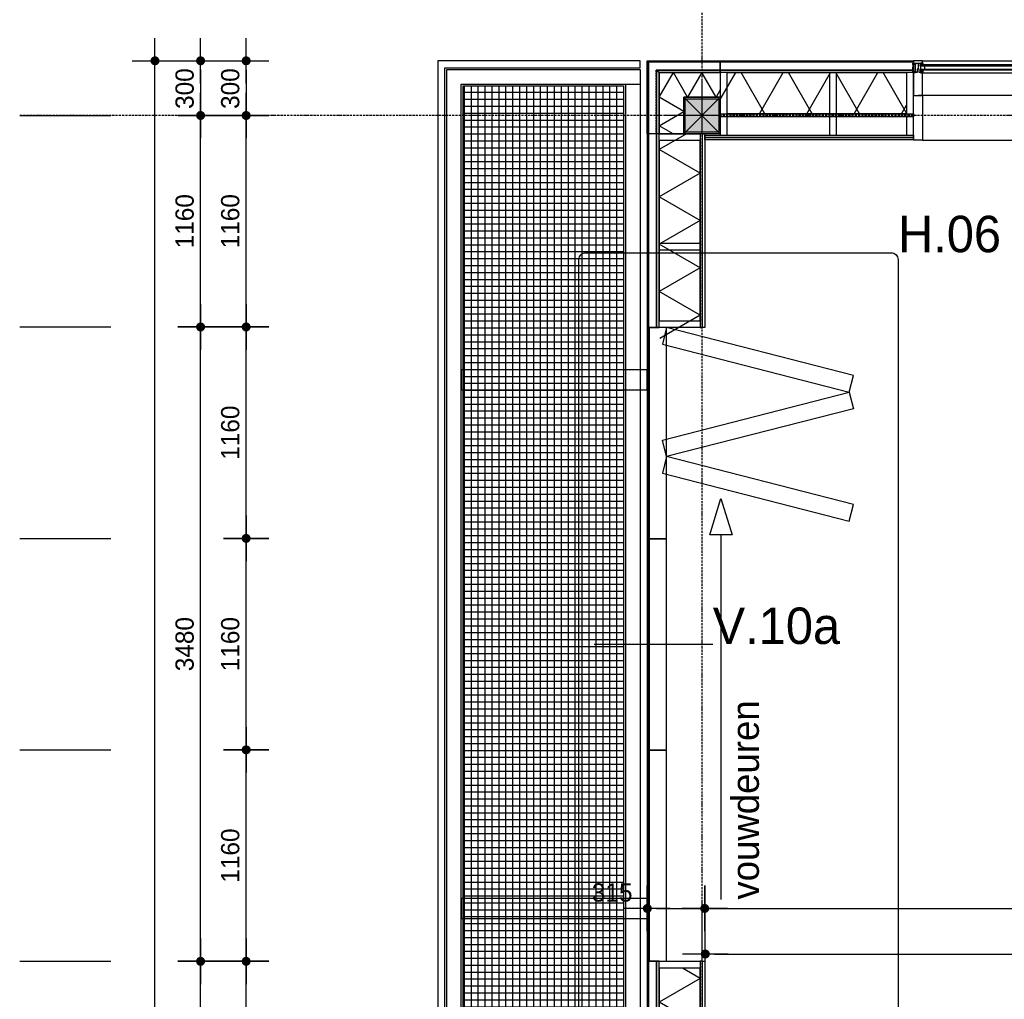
# Model space of a CAD drawing. Header units: millimetres. Extents: x -297000 to 504135, y -166520 to 252050.
# Tile 372 of 416: x 68033 to 73433, y 27777 to 33151. Entities that reach past the tile are written whole.
import ezdxf
from ezdxf.lldxf.tags import DXFTag

# ---------------------------------------------------------------- set-up
doc = ezdxf.new("R2010")
doc.units = ezdxf.units.MM
doc.header["$MEASUREMENT"] = 0
for name, pattern in [('ACAD_ISO10W100', [18, 12, -3, 0, -3]), ('CENTER', [50.8, 31.75, -6.35, 6.35, -6.35]), ('DASHED2', [0.375, 0.25, -0.125]), ('HIDDEN2', [4.7625, 3.175, -1.5875])]:
    doc.linetypes.add(name, pattern=pattern)
doc.layers.get('Defpoints').update_dxf_attribs({"color": 6})
for name, color, linetype in [('010_D0050_D', 1, 'Continuous'), ('010_T0100_T', 4, 'Continuous'), ('040_AXPRI_B', 9, 'CENTER'), ('068_HATCH_H', 8, 'Continuous'), ('080_SYMB_DETAIL', 4, 'Continuous'), ('210_WALEX_E', 2, 'Continuous'), ('210_WALEX_G', 2, 'Continuous'), ('220_WALIN_E', 1, 'Continuous'), ('220_WALIN_G', 1, 'Continuous'), ('299_CONCR_H', 251, 'Continuous'), ('299_STEEL_G', 3, 'Continuous'), ('310_WINDO_E', 1, 'Continuous'), ('320_DOORS_E', 8, 'Continuous'), ('320_DOORS_G', 2, 'Continuous'), ('340_BALUS_E', 8, 'Continuous'), ('410_WAFEX_G', 1, 'Continuous'), ('420_WAFIN_G', 1, 'Continuous')]:
    doc.layers.add(name, color=color, linetype=linetype)
doc.styles.add('VMX 2 MEDIUM 100', font='unvr55w.TTF', dxfattribs={"height": 200})
doc.styles.add('VMX 2 MEDIUM 50', font='unvr55w.TTF', dxfattribs={"height": 100})
doc.styles.add('VMX 3 BIG 200', font='unvr55w.TTF', dxfattribs={"height": 800})
tags = doc.linetypes.add('Xref BG$0$SMALL', pattern=[0.19, 0.125, -0.065]).pattern_tags.tags
tags[6:7] = [DXFTag(74, 4), DXFTag(75, 0), DXFTag(340, '0'), DXFTag(46, 1.0), DXFTag(50, 0.0), DXFTag(44, 0.0), DXFTag(45, 0.0)]
tags[4:5] = [DXFTag(74, 4), DXFTag(75, 0), DXFTag(340, '0'), DXFTag(46, 1.0), DXFTag(50, 0.0), DXFTag(44, 0.0), DXFTag(45, 0.0)]
doc.dimstyles.new('VMX 50', dxfattribs={"dimscale": 50, "dimtxt": 1, "dimasz": 1, "dimexe": 2, "dimexo": 2, "dimgap": 0.7, "dimtad": 1, "dimdec": 0, "dimdsep": 46, "dimtxsty": 'VMX 2 MEDIUM 50', "dimblk1": 'VMX-DIM-ARROW', "dimblk2": 'VMX-DIM-ARROW', "dimsah": 1, "dimcen": 1, "dimdle": 2, "dimse1": 1, "dimse2": 1, "dimclrd": 256, "dimclre": 256, "dimclrt": 256, "dimadec": 0, "dimazin": 0, "dimtm": 1e-09, "dimtfac": 1, "dimtdec": 0, "dimtmove": 2, "dimatfit": 2, "dimldrblk": 'VMX-DIM-ARROW', "dimfxl": 0, "dimtolj": 2, "dimlwd": -1, "dimarcsym": 0})
pattern_1 = [(60, (38, 10), (-194.856, 112.5), [])]
pattern_2 = [(300, (38, 10), (194.856, 112.5), [])]

# ---------------------------------------------------------------- blocks, each defined once
blk = doc.blocks.new('VMX-DIM-ARROW')
h = blk.add_hatch(color=256)
edge = h.paths.add_edge_path()
edge.add_arc((0, 0), 0.5, 0, 360)
for p, q in [((0, 2.5), (0, -2.5)), ((-2.5, 0), (2.5, 0))]:
    blk.add_line(p, q)
blk = doc.blocks.new('*D230')
at = {"layer": '010_D0050_D'}
blk.add_line((76365, 35375), (72985, 35375), dxfattribs=at)
at = {"layer": 'Defpoints', "color": 0}
for p in [(72935, 35375), (72935, 32926), (76415, 32925)]:
    blk.add_point(p, dxfattribs=at)
at = {"layer": '010_D0050_D', "xscale": 50, "yscale": 50, "zscale": 50, "rotation": 180}
blk.add_blockref('VMX-DIM-ARROW', (72935, 35375), dxfattribs=at)
at = {"layer": '010_D0050_D', "xscale": 50, "yscale": 50, "zscale": 50}
blk.add_blockref('VMX-DIM-ARROW', (76415, 35375), dxfattribs=at)
at = {"layer": '010_D0050_D', "insert": (74675, 35461.9), "char_height": 100, "attachment_point": 5, "style": 'VMX 2 MEDIUM 50'}
blk.add_mtext('\\A2;3480', dxfattribs=at)
blk = doc.blocks.new('*D231')
at = {"layer": '010_D0050_D'}
blk.add_line((72885, 35375), (71825, 35375), dxfattribs=at)
at = {"layer": 'Defpoints', "color": 0}
for p in [(71775, 35375), (71775, 32925), (72935, 32926)]:
    blk.add_point(p, dxfattribs=at)
at = {"layer": '010_D0050_D', "xscale": 50, "yscale": 50, "zscale": 50, "rotation": 180}
blk.add_blockref('VMX-DIM-ARROW', (71775, 35375), dxfattribs=at)
at = {"layer": '010_D0050_D', "xscale": 50, "yscale": 50, "zscale": 50}
blk.add_blockref('VMX-DIM-ARROW', (72935, 35375), dxfattribs=at)
at = {"layer": '010_D0050_D', "insert": (72355, 35461.9), "char_height": 100, "attachment_point": 5, "style": 'VMX 2 MEDIUM 50'}
blk.add_mtext('\\A2;1160', dxfattribs=at)
blk = doc.blocks.new('*D228')
at = {"layer": '010_D0050_D'}
blk.add_line((71525, 35625), (95225, 35625), dxfattribs=at)
at = {"layer": 'Defpoints', "color": 0}
for p in [(95275, 35625), (71475, 32925), (95275, 32925)]:
    blk.add_point(p, dxfattribs=at)
at = {"layer": '010_D0050_D', "xscale": 50, "yscale": 50, "zscale": 50, "rotation": 180}
blk.add_blockref('VMX-DIM-ARROW', (71475, 35625), dxfattribs=at)
at = {"layer": '010_D0050_D', "xscale": 50, "yscale": 50, "zscale": 50}
blk.add_blockref('VMX-DIM-ARROW', (95275, 35625), dxfattribs=at)
at = {"layer": '010_D0050_D', "insert": (83375, 35711.9), "char_height": 100, "attachment_point": 5, "style": 'VMX 2 MEDIUM 50'}
blk.add_mtext('\\A2;23800', dxfattribs=at)
blk = doc.blocks.new('*D232')
at = {"layer": '010_D0050_D'}
blk.add_line((71725, 35375), (71525, 35375), dxfattribs=at)
at = {"layer": 'Defpoints', "color": 0}
for p in [(71475, 35375), (71475, 32926), (71775, 32926)]:
    blk.add_point(p, dxfattribs=at)
at = {"layer": '010_D0050_D', "xscale": 50, "yscale": 50, "zscale": 50, "rotation": 180}
blk.add_blockref('VMX-DIM-ARROW', (71475, 35375), dxfattribs=at)
at = {"layer": '010_D0050_D', "xscale": 50, "yscale": 50, "zscale": 50}
blk.add_blockref('VMX-DIM-ARROW', (71775, 35375), dxfattribs=at)
at = {"layer": '010_D0050_D', "insert": (71625, 35461.9), "char_height": 100, "attachment_point": 5, "style": 'VMX 2 MEDIUM 50'}
blk.add_mtext('\\A2;300', dxfattribs=at)
blk = doc.blocks.new('*D289')
at = {"layer": '010_D0050_D'}
blk.add_line((69025, 32875), (69025, 32675), dxfattribs=at)
at = {"layer": 'Defpoints', "color": 0}
for p in [(71499.3, 32925), (69025, 32625), (71475, 32625)]:
    blk.add_point(p, dxfattribs=at)
at = {"layer": '010_D0050_D', "xscale": 50, "yscale": 50, "zscale": 50}
for p, rotation in [((69025, 32925), 90), ((69025, 32625), 270)]:
    blk.add_blockref('VMX-DIM-ARROW', p, dxfattribs=dict(at, rotation=rotation))
at = {"layer": '010_D0050_D', "insert": (68938.1, 32772.5), "char_height": 100, "attachment_point": 5, "rotation": 90, "style": 'VMX 2 MEDIUM 50'}
blk.add_mtext('\\A2;300', dxfattribs=at)
blk = doc.blocks.new('*D292')
at = {"layer": '010_D0050_D'}
blk.add_line((68775, 9175), (68775, 32875), dxfattribs=at)
at = {"layer": 'Defpoints', "color": 0}
for p in [(68775, 32925), (71475, 32925), (71475, 9125)]:
    blk.add_point(p, dxfattribs=at)
at = {"layer": '010_D0050_D', "xscale": 50, "yscale": 50, "zscale": 50}
for p, rotation in [((68775, 32925), 90), ((68775, 9125), 270)]:
    blk.add_blockref('VMX-DIM-ARROW', p, dxfattribs=dict(at, rotation=rotation))
at = {"layer": '010_D0050_D', "insert": (68688.1, 21025), "char_height": 100, "attachment_point": 5, "rotation": 90, "style": 'VMX 2 MEDIUM 50'}
blk.add_mtext('\\A2;23800', dxfattribs=at)
blk = doc.blocks.new('*D296')
at = {"layer": '010_D0050_D'}
blk.add_line((69275, 26875), (69275, 27935), dxfattribs=at)
at = {"layer": 'Defpoints', "color": 0}
for p in [(69275, 27985), (71225, 27985), (71225, 26825)]:
    blk.add_point(p, dxfattribs=at)
at = {"layer": '010_D0050_D', "xscale": 50, "yscale": 50, "zscale": 50}
for p, rotation in [((69275, 27985), 90), ((69275, 26825), 270)]:
    blk.add_blockref('VMX-DIM-ARROW', p, dxfattribs=dict(at, rotation=rotation))
at = {"layer": '010_D0050_D', "insert": (69188.1, 27405), "char_height": 100, "attachment_point": 5, "rotation": 90, "style": 'VMX 2 MEDIUM 50'}
blk.add_mtext('\\A2;1160', dxfattribs=at)
blk = doc.blocks.new('*D297')
at = {"layer": '010_D0050_D'}
blk.add_line((69275, 28035), (69275, 29095), dxfattribs=at)
at = {"layer": 'Defpoints', "color": 0}
for p in [(69275, 29145), (71225, 29145), (71225, 27985)]:
    blk.add_point(p, dxfattribs=at)
at = {"layer": '010_D0050_D', "xscale": 50, "yscale": 50, "zscale": 50}
for p, rotation in [((69275, 29145), 90), ((69275, 27985), 270)]:
    blk.add_blockref('VMX-DIM-ARROW', p, dxfattribs=dict(at, rotation=rotation))
at = {"layer": '010_D0050_D', "insert": (69188.1, 28565), "char_height": 100, "attachment_point": 5, "rotation": 90, "style": 'VMX 2 MEDIUM 50'}
blk.add_mtext('\\A2;1160', dxfattribs=at)
blk = doc.blocks.new('*D298')
at = {"layer": '010_D0050_D'}
blk.add_line((69275, 29195), (69275, 30255), dxfattribs=at)
at = {"layer": 'Defpoints', "color": 0}
for p in [(69275, 30305), (71225, 30305), (71225, 29145)]:
    blk.add_point(p, dxfattribs=at)
at = {"layer": '010_D0050_D', "xscale": 50, "yscale": 50, "zscale": 50}
for p, rotation in [((69275, 30305), 90), ((69275, 29145), 270)]:
    blk.add_blockref('VMX-DIM-ARROW', p, dxfattribs=dict(at, rotation=rotation))
at = {"layer": '010_D0050_D', "insert": (69188.1, 29725), "char_height": 100, "attachment_point": 5, "rotation": 90, "style": 'VMX 2 MEDIUM 50'}
blk.add_mtext('\\A2;1160', dxfattribs=at)
blk = doc.blocks.new('*D299')
at = {"layer": '010_D0050_D'}
blk.add_line((69275, 30355), (69275, 31415), dxfattribs=at)
at = {"layer": 'Defpoints', "color": 0}
for p in [(69275, 31465), (71225, 31465), (71225, 30305)]:
    blk.add_point(p, dxfattribs=at)
at = {"layer": '010_D0050_D', "xscale": 50, "yscale": 50, "zscale": 50}
for p, rotation in [((69275, 31465), 90), ((69275, 30305), 270)]:
    blk.add_blockref('VMX-DIM-ARROW', p, dxfattribs=dict(at, rotation=rotation))
at = {"layer": '010_D0050_D', "insert": (69188.1, 30885), "char_height": 100, "attachment_point": 5, "rotation": 90, "style": 'VMX 2 MEDIUM 50'}
blk.add_mtext('\\A2;1160', dxfattribs=at)
blk = doc.blocks.new('*D300')
at = {"layer": '010_D0050_D'}
blk.add_line((69275, 31515), (69275, 32575), dxfattribs=at)
at = {"layer": 'Defpoints', "color": 0}
for p in [(69275, 32625), (71225, 32625), (71225, 31465)]:
    blk.add_point(p, dxfattribs=at)
at = {"layer": '010_D0050_D', "xscale": 50, "yscale": 50, "zscale": 50}
for p, rotation in [((69275, 32625), 90), ((69275, 31465), 270)]:
    blk.add_blockref('VMX-DIM-ARROW', p, dxfattribs=dict(at, rotation=rotation))
at = {"layer": '010_D0050_D', "insert": (69188.1, 32045), "char_height": 100, "attachment_point": 5, "rotation": 90, "style": 'VMX 2 MEDIUM 50'}
blk.add_mtext('\\A2;1160', dxfattribs=at)
blk = doc.blocks.new('*D317')
at = {"layer": '010_D0050_D'}
blk.add_line((69025, 26775), (69025, 27935), dxfattribs=at)
at = {"layer": 'Defpoints', "color": 0}
for p in [(69025, 27985), (71225, 27985), (71475, 26725)]:
    blk.add_point(p, dxfattribs=at)
at = {"layer": '010_D0050_D', "xscale": 50, "yscale": 50, "zscale": 50}
for p, rotation in [((69025, 27985), 90), ((69025, 26725), 270)]:
    blk.add_blockref('VMX-DIM-ARROW', p, dxfattribs=dict(at, rotation=rotation))
at = {"layer": '010_D0050_D', "insert": (68938.1, 27355), "char_height": 100, "attachment_point": 5, "rotation": 90, "style": 'VMX 2 MEDIUM 50'}
blk.add_mtext('\\A2;1260', dxfattribs=at)
blk = doc.blocks.new('*D318')
at = {"layer": '010_D0050_D'}
blk.add_line((69025, 28035), (69025, 31415), dxfattribs=at)
at = {"layer": 'Defpoints', "color": 0}
for p in [(69025, 31465), (71225, 31465), (71225, 27985)]:
    blk.add_point(p, dxfattribs=at)
at = {"layer": '010_D0050_D', "xscale": 50, "yscale": 50, "zscale": 50}
for p, rotation in [((69025, 31465), 90), ((69025, 27985), 270)]:
    blk.add_blockref('VMX-DIM-ARROW', p, dxfattribs=dict(at, rotation=rotation))
at = {"layer": '010_D0050_D', "insert": (68938.1, 29725), "char_height": 100, "attachment_point": 5, "rotation": 90, "style": 'VMX 2 MEDIUM 50'}
blk.add_mtext('\\A2;3480', dxfattribs=at)
blk = doc.blocks.new('*D319')
at = {"layer": '010_D0050_D'}
blk.add_line((69025, 31515), (69025, 32575), dxfattribs=at)
at = {"layer": 'Defpoints', "color": 0}
for p in [(69025, 32625), (71775, 32625), (71225, 31465)]:
    blk.add_point(p, dxfattribs=at)
at = {"layer": '010_D0050_D', "xscale": 50, "yscale": 50, "zscale": 50}
for p, rotation in [((69025, 32625), 90), ((69025, 31465), 270)]:
    blk.add_blockref('VMX-DIM-ARROW', p, dxfattribs=dict(at, rotation=rotation))
at = {"layer": '010_D0050_D', "insert": (68938.1, 32045), "char_height": 100, "attachment_point": 5, "rotation": 90, "style": 'VMX 2 MEDIUM 50'}
blk.add_mtext('\\A2;1160', dxfattribs=at)
blk = doc.blocks.new('*D320')
at = {"layer": '010_D0050_D'}
blk.add_line((69275, 32875), (69275, 32675), dxfattribs=at)
at = {"layer": 'Defpoints', "color": 0}
for p in [(71749.3, 32925), (69275, 32625), (71725, 32625)]:
    blk.add_point(p, dxfattribs=at)
at = {"layer": '010_D0050_D', "xscale": 50, "yscale": 50, "zscale": 50}
for p, rotation in [((69275, 32925), 90), ((69275, 32625), 270)]:
    blk.add_blockref('VMX-DIM-ARROW', p, dxfattribs=dict(at, rotation=rotation))
at = {"layer": '010_D0050_D', "insert": (69188.1, 32772.5), "char_height": 100, "attachment_point": 5, "rotation": 90, "style": 'VMX 2 MEDIUM 50'}
blk.add_mtext('\\A2;300', dxfattribs=at)
blk = doc.blocks.new('*D380')
at = {"layer": '010_D0050_D'}
blk.add_line((71525, 28275), (71740, 28275), dxfattribs=at)
at = {"layer": 'Defpoints', "color": 0}
for p in [(71475, 28926), (71790, 28525), (71790, 28275)]:
    blk.add_point(p, dxfattribs=at)
at = {"layer": '010_D0050_D', "xscale": 50, "yscale": 50, "zscale": 50, "rotation": 180}
blk.add_blockref('VMX-DIM-ARROW', (71475, 28275), dxfattribs=at)
at = {"layer": '010_D0050_D', "xscale": 50, "yscale": 50, "zscale": 50}
blk.add_blockref('VMX-DIM-ARROW', (71790, 28275), dxfattribs=at)
at = {"layer": '010_D0050_D', "insert": (71282.5, 28361.9), "char_height": 100, "attachment_point": 5, "style": 'VMX 2 MEDIUM 50'}
blk.add_mtext('\\A2;315', dxfattribs=at)
blk = doc.blocks.new('*D381')
at = {"layer": '010_D0050_D'}
blk.add_line((71840, 28275), (80375, 28275), dxfattribs=at)
at = {"layer": 'Defpoints', "color": 0}
for p in [(80425, 28610), (71790, 28525), (80425, 28275)]:
    blk.add_point(p, dxfattribs=at)
at = {"layer": '010_D0050_D', "xscale": 50, "yscale": 50, "zscale": 50, "rotation": 180}
blk.add_blockref('VMX-DIM-ARROW', (71790, 28275), dxfattribs=at)
at = {"layer": '010_D0050_D', "xscale": 50, "yscale": 50, "zscale": 50}
blk.add_blockref('VMX-DIM-ARROW', (80425, 28275), dxfattribs=at)
at = {"layer": '010_D0050_D', "insert": (76107.5, 28361.9), "char_height": 100, "attachment_point": 5, "style": 'VMX 2 MEDIUM 50'}
blk.add_mtext('\\A2;8635', dxfattribs=at)
blk = doc.blocks.new('*D462')
at = {"layer": '010_D0050_D'}
blk.add_line((71843, 28025), (77422.5, 28025), dxfattribs=at)
at = {"layer": 'Defpoints', "color": 0}
for p in [(77472.5, 28025), (71793, 27985), (77472.5, 26875)]:
    blk.add_point(p, dxfattribs=at)
at = {"layer": '010_D0050_D', "xscale": 50, "yscale": 50, "zscale": 50, "rotation": 180}
blk.add_blockref('VMX-DIM-ARROW', (71793, 28025), dxfattribs=at)
at = {"layer": '010_D0050_D', "xscale": 50, "yscale": 50, "zscale": 50}
blk.add_blockref('VMX-DIM-ARROW', (77472.5, 28025), dxfattribs=at)
at = {"layer": '010_D0050_D', "insert": (74632.7, 28111.9), "char_height": 100, "attachment_point": 5, "style": 'VMX 2 MEDIUM 50'}
blk.add_mtext('\\A2;5680', dxfattribs=at)
blk = doc.blocks.new('GRID01')
at = {"layer": '040_AXPRI_B', "linetype": 'ACAD_ISO10W100'}
for p, q in [((-23200, -3742), (-23200, 26942)), ((3749.9, 23200), (-26942, 23200))]:
    blk.add_line(p, q, dxfattribs=at)
blk = doc.blocks.new('hoekhsb')
at = {"layer": '068_HATCH_H'}
for points in [[(-40.2, 200), (0, 176.8), (-135, 98.8), (0, 20.9), (-135, -57.1)], [(200, -58.6), (155.9, -135), (77.9, 0), (0, -135), (-135, -57.1)]]:
    blk.add_lwpolyline(points, dxfattribs=at)
at = {"layer": '210_WALEX_E', "color": 1}
blk.add_lwpolyline([(0, 200), (0, 0), (200, 0), (200, -135), (-135, -135), (-135, 200), (0, 200)], dxfattribs=at)
at = {"layer": '210_WALEX_G', "color": 8}
blk.add_lwpolyline([(200, -149), (200, -194), (-194, -194), (-194, 200), (-149, 200), (-149, -149), (200, -149)], dxfattribs=at)
at = {"layer": '210_WALEX_G', "linetype": 'DASHED2', "ltscale": 0.5}
blk.add_lwpolyline([(200, -151), (-151, -151), (-151, 200)], dxfattribs=at)
at = {"layer": '210_WALEX_G'}
for points in [[(-149, -149), (-149, 200), (-135, 200), (-135, -135)], [(200, -149), (-149, -149), (-135, -135), (200, -135)]]:
    blk.add_lwpolyline(points, close=True, dxfattribs=at)
at = {"layer": '410_WAFEX_G'}
blk.add_lwpolyline([(200, -200), (-200, -200), (-200, 200), (-194, 200), (-194, -194), (200, -194), (200, -200)], dxfattribs=at)
blk = doc.blocks.new('*U1242')
at = {"layer": '068_HATCH_H'}
h = blk.add_hatch(dxfattribs=at)
h.set_pattern_fill('LINE', color=256, scale=1800, angle=60, style=0)
h.set_pattern_definition(pattern_1)
h.paths.add_polyline_path([(38, 235), (1124, 235), (1124, 10), (38, 10)])
h.paths.add_polyline_path([(0, 235), (0, 10), (38, 10), (38, 235)])
h = blk.add_hatch(dxfattribs=at)
h.set_pattern_fill('LINE', color=256, scale=1800, angle=300, style=0)
h.set_pattern_definition(pattern_2)
h.paths.add_polyline_path([(38, 235), (1124, 235), (1124, 10), (38, 10)])
at = {"layer": '210_WALEX_E', "color": 1}
blk.add_lwpolyline([(38, 235), (1025.9, 235), (1025.9, 10), (38, 10), (38, 235)], dxfattribs=at)
at = {"layer": '210_WALEX_G', "color": 8}
blk.add_lwpolyline([(1063.9, 249), (0, 249), (0, 294), (1063.9, 294)], close=True, dxfattribs=at)
at = {"layer": '210_WALEX_G', "linetype": 'DASHED2', "ltscale": 0.5}
blk.add_lwpolyline([(0, 251), (1063.9, 251)], dxfattribs=at)
at = {"layer": '210_WALEX_G'}
blk.add_lwpolyline([(0, 249), (1063.9, 249), (1063.9, 235), (0, 235)], close=True, dxfattribs=at)
for points in [[(0, 235), (0, 10), (38, 10), (38, 235), (0, 235)], [(600, 235), (600, 10), (638, 10), (638, 235), (600, 235)], [(1025.9, 235), (1025.9, 10), (1063.9, 10), (1063.9, 235), (1025.9, 235)]]:
    blk.add_lwpolyline(points, dxfattribs=at)
at = {"layer": '220_WALIN_G'}
for points in [[(1063.9, -2.5), (0, -2.5), (0, 10), (1063.9, 10)], [(1063.9, -2.5), (0, -2.5), (0, -15), (1063.9, -15)]]:
    blk.add_lwpolyline(points, close=True, dxfattribs=at)
at = {"layer": '410_WAFEX_G'}
blk.add_lwpolyline([(0, 300), (1063.9, 300), (1063.9, 294), (0, 294)], close=True, dxfattribs=at)
at = {"layer": 'Defpoints'}
blk.add_lwpolyline([(0, 0), (-300, 0)], dxfattribs=at)
blk = doc.blocks.new('*U1217')
at = {"layer": '068_HATCH_H'}
h = blk.add_hatch(dxfattribs=at)
h.set_pattern_fill('LINE', color=256, scale=1800, angle=60, style=0)
h.set_pattern_definition(pattern_1)
h.paths.add_polyline_path([(38, 235), (1124, 235), (1124, 10), (38, 10)])
h.paths.add_polyline_path([(0, 235), (0, 10), (38, 10), (38, 235)])
h = blk.add_hatch(dxfattribs=at)
h.set_pattern_fill('LINE', color=256, scale=1800, angle=300, style=0)
h.set_pattern_definition(pattern_2)
h.paths.add_polyline_path([(38, 235), (1124, 235), (1124, 10), (38, 10)])
at = {"layer": '210_WALEX_E', "color": 1}
blk.add_lwpolyline([(38, 235), (1022, 235), (1022, 10), (38, 10), (38, 235)], dxfattribs=at)
at = {"layer": '210_WALEX_G', "color": 8}
blk.add_lwpolyline([(1060, 249), (0, 249), (0, 294), (1060, 294)], close=True, dxfattribs=at)
at = {"layer": '210_WALEX_G', "linetype": 'DASHED2', "ltscale": 0.5}
blk.add_lwpolyline([(0, 251), (1060, 251)], dxfattribs=at)
at = {"layer": '210_WALEX_G'}
blk.add_lwpolyline([(0, 249), (1060, 249), (1060, 235), (0, 235)], close=True, dxfattribs=at)
for points in [[(0, 235), (0, 10), (38, 10), (38, 235), (0, 235)], [(600, 235), (600, 10), (638, 10), (638, 235), (600, 235)], [(1022, 235), (1022, 10), (1060, 10), (1060, 235), (1022, 235)]]:
    blk.add_lwpolyline(points, dxfattribs=at)
at = {"layer": '220_WALIN_G'}
for points in [[(1060, -2.5), (0, -2.5), (0, 10), (1060, 10)], [(1060, -2.5), (0, -2.5), (0, -15), (1060, -15)]]:
    blk.add_lwpolyline(points, close=True, dxfattribs=at)
at = {"layer": '410_WAFEX_G'}
blk.add_lwpolyline([(0, 300), (1060, 300), (1060, 294), (0, 294)], close=True, dxfattribs=at)
at = {"layer": 'Defpoints'}
blk.add_lwpolyline([(0, 0), (-300, 0)], dxfattribs=at)
blk = doc.blocks.new('K200x200x8+BETON')
at = {"layer": '299_CONCR_H'}
h = blk.add_hatch(color=256, dxfattribs=at)
edge = h.paths.add_edge_path()
edge.add_line((-92, -84), (-92, 84))
edge.add_arc((-84, 84), 8, 90, 180, ccw=False)
edge.add_line((-84, 92), (84, 92))
edge.add_arc((84, 84), 8, 0, 90, ccw=False)
edge.add_line((92, 84), (92, -84))
edge.add_arc((84, -84), 8, -90, 0, ccw=False)
edge.add_line((84, -92), (-84, -92))
edge.add_arc((-84, -84), 8, 180, 270, ccw=False)
at = {"layer": '299_STEEL_G'}
for points in [[(-100, -88), (-100, 88, -0.414214), (-88, 100), (88, 100, -0.414214), (100, 88), (100, -88, -0.414214), (88, -100), (-88, -100, -0.414214)], [(-92, -84), (-92, 84, -0.414214), (-84, 92), (84, 92, -0.414214), (92, 84), (92, -84, -0.414214), (84, -92), (-84, -92, -0.414214)]]:
    blk.add_lwpolyline(points, format="xyb", close=True, dxfattribs=at)
at = {"layer": 'Defpoints'}
blk.add_lwpolyline([(-100, 100), (100, 100), (100, -100), (-100, -100)], close=True, dxfattribs=at)
for points in [[(100, -100), (-100, 100)], [(100, 100), (-100, -100)]]:
    blk.add_lwpolyline(points, dxfattribs=at)
blk = doc.blocks.new('ALCOA_gevel')
at = {"layer": '310_WINDO_E', "color": 8}
blk.add_line((234, -25), (234, -600), dxfattribs=at)
blk.add_line((234, -25), (234, -600), dxfattribs=at)
blk.add_line((234, -25), (234, -600), dxfattribs=at)
blk.add_line((234, -25), (234, -600), dxfattribs=at)
for points in [[(110, -600), (110, 600)], [(234, 25), (234, 600)], [(300, 600), (300, -600)], [(234, 13.5), (234, 28.5), (249, 28.5), (249, 13.5), (234, 13.5)], [(234, 13.5), (249, 28.5)], [(234, 28.5), (249, 13.5)], [(275.5, 12), (275.5, -12)], [(234, -13.5), (234, -28.5), (249, -28.5), (249, -13.5), (234, -13.5)], [(234, -13.5), (249, -28.5)], [(234, -28.5), (249, -13.5)], [(234, -25), (234, -600)]]:
    blk.add_lwpolyline(points, dxfattribs=at)
at = {"layer": '310_WINDO_E'}
for points in [[(249, 600), (249, 14.2), (255, 14.2), (255, 600)], [(271, 600), (271, 12), (280, 12), (280, 600)], [(255, 37), (271, 37)], [(255, 14.2), (271, 14.2)], [(249, -600), (249, -14.2), (255, -14.2), (255, -600)], [(255, -14.2), (271, -14.2)], [(255, -37), (271, -37)], [(271, -600), (271, -12), (280, -12), (280, -600)]]:
    blk.add_lwpolyline(points, dxfattribs=at)
at = {"layer": '310_WINDO_E', "color": 2}
blk.add_lwpolyline([(112, -25), (234, -25), (234, -13.5), (236.5, -13.5), (236.5, -5), (255, -5), (255, 5), (236.5, 5), (236.5, 13.5), (234, 13.5), (234, 25), (112, 25, 0.414214), (110, 23), (110, -23, 0.414214)], format="xyb", close=True, dxfattribs=at)
blk.add_lwpolyline([(260.5, 20), (260.5, -20), (265.5, -20), (265.5, 20), (260.5, 20)], dxfattribs=at)
at = {"layer": 'Defpoints', "ltscale": 20}
blk.add_lwpolyline([(100, 0), (110, 0)], dxfattribs=at)
blk = doc.blocks.new('ALCOA_raam_diep')
at = {"layer": '220_WALIN_E'}
for points in [[(110, 1690), (-135, 1690), (-135, 1740), (110, 1740), (110, 1690)], [(110, -1690), (-135, -1690), (-135, -1740), (110, -1740), (110, -1690)]]:
    blk.add_lwpolyline(points, dxfattribs=at)
at = {"layer": '220_WALIN_G', "color": 8}
blk.add_lwpolyline([(-135, 1690), (-135, -1690)], dxfattribs=at)
at = {"layer": '310_WINDO_E', "color": 8}
for p, q in [((234, 1690), (234, 902)), ((234, 1690), (234, 902)), ((234, 1690), (234, 902)), ((234, 1690), (234, 902)), ((234, -1690), (234, -902)), ((234, -1690), (234, -902)), ((234, -1690), (234, -902)), ((234, -1690), (234, -902))]:
    blk.add_line(p, q, dxfattribs=at)
at = {"layer": '310_WINDO_E', "color": 2}
for points in [[(112, 1690), (234, 1690), (234, 1701.5), (236.5, 1701.5), (236.5, 1710), (255, 1710), (255, 1720), (236.5, 1720), (236.5, 1728.5), (234, 1728.5), (234, 1740), (112, 1740, 0.414214), (110, 1738), (110, 1692, 0.414214)], [(112, -1690), (234, -1690), (234, -1701.5), (236.5, -1701.5), (236.5, -1710), (255, -1710), (255, -1720), (236.5, -1720), (236.5, -1728.5), (234, -1728.5), (234, -1740), (112, -1740, -0.414214), (110, -1738), (110, -1692, -0.414214)]]:
    blk.add_lwpolyline(points, format="xyb", close=True, dxfattribs=at)
at = {"layer": '310_WINDO_E', "color": 8}
for points in [[(234, 1728.5), (234, 1743.5), (244, 1743.5), (244, 1728.5), (234, 1728.5)], [(234, 1728.5), (244, 1743.5)], [(234, 1743.5), (244, 1728.5)], [(280, 1728.5), (280, 1743.5), (287.5, 1743.5), (287.5, 1728.5), (280, 1728.5)], [(280, 1728.5), (287.5, 1743.5)], [(280, 1743.5), (287.5, 1728.5)], [(110, 902), (110, 1715)], [(234, 1701.5), (234, 1686.5), (249, 1686.5), (249, 1701.5), (234, 1701.5)], [(234, 1701.5), (249, 1686.5)], [(234, 1686.5), (249, 1701.5)], [(234, 1690), (234, 902)], [(280, 1701.5), (280, 1686.5), (287.5, 1686.5), (287.5, 1701.5), (280, 1701.5)], [(280, 1701.5), (287.5, 1686.5)], [(280, 1686.5), (287.5, 1701.5)], [(300, 1690), (300, 902)], [(110, -902), (110, -1715)], [(234, -1690), (234, -902)], [(300, -1690), (300, -902)], [(234, -1701.5), (234, -1686.5), (249, -1686.5), (249, -1701.5), (234, -1701.5)], [(234, -1701.5), (249, -1686.5)], [(234, -1686.5), (249, -1701.5)], [(280, -1701.5), (280, -1686.5), (287.5, -1686.5), (287.5, -1701.5), (280, -1701.5)], [(280, -1701.5), (287.5, -1686.5)], [(280, -1686.5), (287.5, -1701.5)], [(234, -1728.5), (234, -1743.5), (244, -1743.5), (244, -1728.5), (234, -1728.5)], [(234, -1728.5), (244, -1743.5)], [(234, -1743.5), (244, -1728.5)], [(280, -1728.5), (280, -1743.5), (287.5, -1743.5), (287.5, -1728.5), (280, -1728.5)], [(280, -1728.5), (287.5, -1743.5)], [(280, -1743.5), (287.5, -1728.5)]]:
    blk.add_lwpolyline(points, dxfattribs=at)
at = {"layer": '310_WINDO_E'}
for points in [[(280, 1743.5), (252, 1746.5), (244, 1746.5), (244, 1728.5), (280, 1728.5), (280, 1743.5)], [(249, 902), (249, 1700.8), (255, 1700.8), (255, 902)], [(255, 1700.8), (271, 1700.8)], [(255, 1678), (271, 1678)], [(271, 902), (271, 1703), (280, 1703), (280, 902)], [(249, -902), (249, -1700.8), (255, -1700.8), (255, -902)], [(271, -902), (271, -1703), (280, -1703), (280, -902)], [(255, -1678), (271, -1678)], [(255, -1700.8), (271, -1700.8)], [(280, -1743.5), (252, -1746.5), (244, -1746.5), (244, -1728.5), (280, -1728.5), (280, -1743.5)]]:
    blk.add_lwpolyline(points, dxfattribs=at)
at = {"layer": '310_WINDO_E', "color": 2}
for points in [[(287.5, 1690), (300, 1690), (300, 1740), (287.5, 1740), (287.5, 1690)], [(287.5, 1715), (255, 1715)], [(287.5, -1715), (255, -1715)], [(287.5, -1690), (300, -1690), (300, -1740), (287.5, -1740), (287.5, -1690)]]:
    blk.add_lwpolyline(points, dxfattribs=at)
for p in [(0, 580), (0, -580)]:
    blk.add_blockref('ALCOA_gevel', p)
blk = doc.blocks.new('1006_X-01.01')
at = {"layer": '068_HATCH_H'}
h = blk.add_hatch(dxfattribs=at)
h.set_pattern_fill('LINE', color=256, scale=1800, angle=60, style=0)
h.set_pattern_definition([(60, (138, 23210), (-194.856, 112.5), [])])
h.paths.add_polyline_path([(138, 23435), (1122, 23435), (1122, 23210), (138, 23210)])
h.paths.add_polyline_path([(100, 23435), (100, 23210), (138, 23210), (138, 23435)])
h = blk.add_hatch(dxfattribs=at)
h.set_pattern_fill('LINE', color=256, scale=1800, angle=300, style=0)
h.set_pattern_definition([(300, (138, 23210), (194.856, 112.5), [])])
h.paths.add_polyline_path([(138, 23435), (1122, 23435), (1122, 23210), (138, 23210)])
at = {"layer": '340_BALUS_E'}
h = blk.add_hatch(dxfattribs=at)
h.set_pattern_fill('_USER', color=256, scale=38, style=0, double=1, pattern_type=0)
h.set_pattern_definition([(0, (-1310, 4100.034), (0, 38), []), (90, (-1310, 4100.034), (-38, 2e-15), [])])
h.paths.add_polyline_path([(-1310, 4100), (-1310, 23362), (-430, 23362), (-430, 4100)])
at = {"layer": '068_HATCH_H'}
for points in [[(43.2, 20898.7), (104.1, 21098.7), (165, 20898.7), (43.2, 20898.7)], [(104.1, 20898.7), (104.1, 18898.7)]]:
    blk.add_lwpolyline(points, dxfattribs=at)
at = {"layer": '210_WALEX_E', "color": 1}
blk.add_lwpolyline([(138, 23435), (1122, 23435), (1122, 23210), (138, 23210), (138, 23435)], dxfattribs=at)
at = {"layer": '210_WALEX_G', "color": 8}
blk.add_lwpolyline([(1160, 23449), (100, 23449), (100, 23494), (1160, 23494)], close=True, dxfattribs=at)
at = {"layer": '210_WALEX_G', "linetype": 'DASHED2', "ltscale": 0.5}
blk.add_lwpolyline([(100, 23451), (1160, 23451)], dxfattribs=at)
at = {"layer": '210_WALEX_G'}
blk.add_lwpolyline([(100, 23449), (1160, 23449), (1160, 23435), (100, 23435)], close=True, dxfattribs=at)
for points in [[(100, 23435), (100, 23210), (138, 23210), (138, 23435), (100, 23435)], [(700, 23435), (700, 23210), (738, 23210), (738, 23435), (700, 23435)], [(1122, 23435), (1122, 23210), (1160, 23210), (1160, 23435), (1122, 23435)], [(100, 23210), (1160, 23210), (1160, 23192), (100, 23192), (100, 23210)], [(100, 23192), (100, 23092), (138, 23092), (138, 23192), (100, 23192)], [(700, 23192), (700, 23092), (738, 23092), (738, 23192), (700, 23192)], [(1122, 23192), (1122, 23092), (1160, 23092), (1160, 23192), (1122, 23192)]]:
    blk.add_lwpolyline(points, dxfattribs=at)
at = {"layer": '320_DOORS_E', "color": 8, "linetype": 'Xref BG$0$SMALL', "ltscale": 25}
for points in [[(-194.1, 22036.1), (-217.5, 21945), (806.5, 21682.4), (829.9, 21773.5)], [(-194.1, 21328.7), (-217.5, 21419.8), (806.5, 21682.4), (829.9, 21591.4)], [(-194.1, 21328.7), (-217.5, 21237.7), (806.5, 20975.1), (829.9, 21066.1)]]:
    blk.add_lwpolyline(points, close=True, dxfattribs=at)
at = {"layer": '320_DOORS_G'}
for points in [[(-289, 20880), (-194, 20880), (-194, 22036.1), (-289, 22036.1)], [(-289, 19720), (-194, 19720), (-194, 20876.1), (-289, 20876.1)], [(-289, 18560), (-194, 18560), (-194, 19716.1), (-289, 19716.1)]]:
    blk.add_lwpolyline(points, close=True, dxfattribs=at)
at = {"layer": '340_BALUS_E', "color": 1}
for points in [[(-340, 23500), (-1448, 23500), (-1448, 4258), (-1410, 4258), (-1410, 23462), (-340, 23462), (-340, 23500)], [(-1400, 4258), (-1400, 4258), (-1400, 23452), (-340, 23452), (-340, 4178), (-340, 4178)], [(-1320, 4258), (-1320, 23372), (-420, 23372), (-420, 4258)], [(-420, 23372), (-340, 23372)]]:
    blk.add_lwpolyline(points, dxfattribs=at)
at = {"layer": '340_BALUS_E'}
blk.add_lwpolyline([(-1310, 4100), (-1310, 23362), (-430, 23362), (-430, 4100)], close=True, dxfattribs=at)
at = {"layer": '340_BALUS_E', "color": 8, "linetype": 'HIDDEN2'}
for points in [[(-300, 21805), (-1320, 21805), (-1320, 21695), (-300, 21695), (-300, 21805)], [(-300, 18905), (-1320, 18905), (-1320, 18795), (-300, 18795), (-300, 18905)]]:
    blk.add_lwpolyline(points, dxfattribs=at)
at = {"layer": '410_WAFEX_G'}
for points in [[(100, 23500), (1160, 23500), (1160, 23494), (100, 23494)], [(-300, 20880), (-294, 20880), (-294, 22036.1), (-300, 22036.1)], [(-300, 19720), (-294, 19720), (-294, 20880), (-300, 20880)], [(-300, 18560), (-294, 18560), (-294, 19720), (-300, 19720)]]:
    blk.add_lwpolyline(points, close=True, dxfattribs=at)
at = {"layer": '420_WAFIN_G'}
for points in [[(15, 23092), (1160, 23092), (1160, 23079.5), (15, 23079.5), (15, 23092)], [(15, 23079.5), (1160, 23079.5), (1160, 23067), (15, 23067), (15, 23079.5)]]:
    blk.add_lwpolyline(points, dxfattribs=at)
at = {"layer": 'Defpoints'}
for points in [[(-3742, 23200), (-3242, 23200)], [(100, 23200), (-200, 23200)], [(-3742, 22040), (-3242, 22040)], [(-3742, 20880), (-3242, 20880)], [(-3742, 19720), (-3242, 19720)], [(-3742, 18560), (-3242, 18560)]]:
    blk.add_lwpolyline(points, dxfattribs=at)
for name, p in [('GRID01', (23200, 0)), ('K200x200x8+BETON', (0, 23200))]:
    blk.add_blockref(name, p)
for name, p, rotation in [('hoekhsb', (-100, 23300), 270), ('ALCOA_raam_diep', (2900, 23200), 90)]:
    blk.add_blockref(name, p, dxfattribs=dict(rotation=rotation))
at = {"xscale": -1, "rotation": 90}
for name, p in [('*U1242', (0, 23100)), ('*U1217', (0, 18560))]:
    blk.add_blockref(name, p, dxfattribs=at)

msp = doc.modelspace()

# ---------------------------------------------------------------- linework, layer by layer
at = {"layer": '080_SYMB_DETAIL', "color": 6}
msp.add_lwpolyline([(72850, 31834.5), (72850, 27611.6, -0.414214), (72812.5, 27574.1), (71137.5, 27574.1, -0.414214), (71100, 27611.6), (71100, 31834.5, -0.414214), (71137.5, 31872), (72812.5, 31872, -0.414214)], format="xyb", close=True, dxfattribs=at)
msp.add_lwpolyline([(71833.5, 29723.1), (71183.5, 29723.1)], dxfattribs=at)

# ---------------------------------------------------------------- block references
msp.add_blockref('1006_X-01.01', (71775, 9425))

# ---------------------------------------------------------------- texts
at = {"layer": '010_T0100_T', "insert": (72013, 28323.7), "char_height": 150, "attachment_point": 4, "rotation": 90, "style": 'VMX 2 MEDIUM 100'}
msp.add_mtext('vouwdeuren', dxfattribs=at)
at = {"layer": '080_SYMB_DETAIL', "char_height": 200, "attachment_point": 7, "style": 'VMX 3 BIG 200'}
for s, insert in [('H.06', (72850, 31872)), ('V.10a', (71833.5, 29723.1))]:
    msp.add_mtext(s, dxfattribs=dict(at, insert=insert))

# ---------------------------------------------------------------- dimensions: what is measured, and where the dimension line sits
at = {"layer": '010_D0050_D'}
for base, p1, p2, picture, middle in [((95275, 35625), (71475, 32925), (95275, 32925), '*D228', (83375, 35711.9)), ((71775, 35375), (72935, 32926), (71775, 32925), '*D231', (72355, 35461.9)), ((72935, 35375), (76415, 32925), (72935, 32926), '*D230', (74675, 35461.9)), ((80425, 28275), (71790, 28525), (80425, 28610), '*D381', (76107.5, 28361.9)), ((77472.4999999, 28024.9999999), (71792.9999999, 27985.0033762), (77472.4999999, 26875.0004037), '*D462', (74632.7499999, 28111.8781005))]:
    dim = msp.add_linear_dim(base=base, p1=p1, p2=p2, dimstyle='VMX 50', dxfattribs=at)
    dim.commit()
    dim.dimension.update_dxf_attribs({"geometry": picture, "text_midpoint": middle})
for base, p1, p2, picture, middle in [((71475, 35375), (71775, 32926), (71475, 32926), '*D232', (71625, 35461.9)), ((71790, 28275), (71475, 28926), (71790, 28525), '*D380', (71282.5, 28361.9))]:
    dim = msp.add_linear_dim(base=base, p1=p1, p2=p2, dimstyle='VMX 50', dxfattribs=at)
    dim.commit()
    dim.dimension.update_dxf_attribs({"geometry": picture, "text_midpoint": middle, "dimtype": 160})
for base, p1, p2, picture, middle in [((68775, 32925), (71475, 9125), (71475, 32925), '*D292', (68688.1, 21025)), ((69025, 32625), (71225, 31465), (71775, 32625), '*D319', (68938.1, 32045)), ((69275, 32625), (71225, 31465), (71225, 32625), '*D300', (69188.1, 32045)), ((69025, 31465), (71225, 27985), (71225, 31465), '*D318', (68938.1, 29725)), ((69275, 31465), (71225, 30305), (71225, 31465), '*D299', (69188.1, 30885)), ((69275, 30305), (71225, 29145), (71225, 30305), '*D298', (69188.1, 29725)), ((69275, 29145), (71225, 27985), (71225, 29145), '*D297', (69188.1, 28565)), ((69025, 27985), (71475, 26725), (71225, 27985), '*D317', (68938.1, 27355)), ((69275, 27985), (71225, 26825), (71225, 27985), '*D296', (69188.1, 27405))]:
    dim = msp.add_linear_dim(base=base, p1=p1, p2=p2, angle=90, dimstyle='VMX 50', dxfattribs=at)
    dim.commit()
    dim.dimension.update_dxf_attribs({"geometry": picture, "text_midpoint": middle})
for base, p1, p2, picture, middle in [((69025, 32625), (71499.3, 32925), (71475, 32625), '*D289', (68938.1, 32772.5)), ((69275, 32625), (71749.3, 32925), (71725, 32625), '*D320', (69188.1, 32772.5))]:
    dim = msp.add_linear_dim(base=base, p1=p1, p2=p2, angle=90, dimstyle='VMX 50', dxfattribs=at)
    dim.commit()
    dim.dimension.update_dxf_attribs({"geometry": picture, "text_midpoint": middle, "dimtype": 160})

doc.saveas('drawing.dxf')
